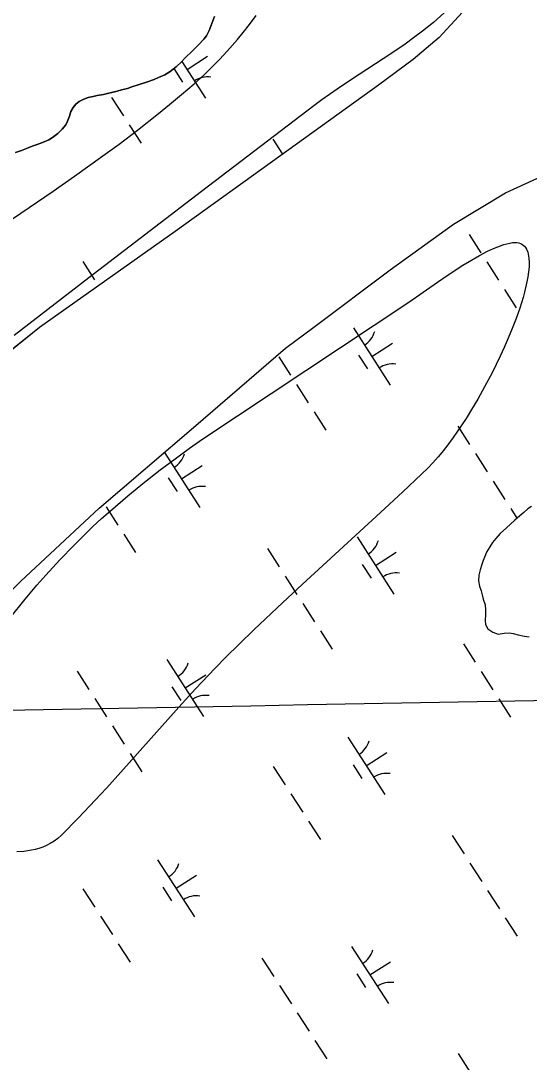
# Model space of a CAD drawing. Extents: x 3937982 to 3958556, y 219448 to 241894.
# Drawn here: x 3946325 to 3946699, y 230060 to 230826 of the extents above; entities that cross this region are included whole.
import ezdxf

# ---------------------------------------------------------------- set-up
doc = ezdxf.new("R2010")
doc.units = 0
for name, color, linetype in [('V-GRID-MAJR', 7, 'Continuous'), ('V-SITE-VEGE', 7, 'Continuous'), ('V-TOPO-SHOR', 7, 'Continuous'), ('V-WETL-SWMP', 7, 'Continuous')]:
    doc.layers.add(name, color=color, linetype=linetype)

msp = doc.modelspace()

# ---------------------------------------------------------------- linework, layer by layer
at = {"layer": 'V-GRID-MAJR'}
msp.add_spline([(3944087.88, 230278.368), (3946078.329, 230314.506), (3951399.696, 230411.652), (3955204.154, 230481.575)], degree=3, dxfattribs=at)
at = {"layer": 'V-SITE-VEGE'}
for p, q in [((3946675.445, 230659.452), (3946680.002, 230661.059)), ((3946680.002, 230661.059), (3946684.326, 230662.214)), ((3946684.326, 230662.214), (3946686.222, 230662.54)), ((3946686.222, 230662.54), (3946687.946, 230662.661)), ((3946687.946, 230662.661), (3946689.507, 230662.591)), ((3946689.507, 230662.591), (3946690.912, 230662.345)), ((3946690.912, 230662.345), (3946692.169, 230661.936)), ((3946692.169, 230661.936), (3946693.292, 230661.375)), ((3946693.292, 230661.375), (3946694.285, 230660.672)), ((3946694.285, 230660.672), (3946695.153, 230659.845)), ((3946695.153, 230659.845), (3946695.909, 230658.892)), ((3946654.451, 230648.771), (3946661.986, 230653.076)), ((3946661.986, 230653.076), (3946667.956, 230656.15)), ((3946667.956, 230656.15), (3946672.289, 230658.147)), ((3946672.289, 230658.147), (3946675.445, 230659.452)), ((3946695.909, 230658.892), (3946696.556, 230657.834)), ((3946696.556, 230657.834), (3946697.549, 230655.421)), ((3946697.549, 230655.421), (3946697.912, 230654.086)), ((3946697.912, 230654.086), (3946698.387, 230651.163)), ((3946638.198, 230638.38), (3946649.774, 230645.912)), ((3946649.774, 230645.912), (3946654.451, 230648.771)), ((3946698.473, 230644.614), (3946698.156, 230641.073)), ((3946698.387, 230651.163), (3946698.561, 230647.993)), ((3946698.561, 230647.993), (3946698.473, 230644.614)), ((3946631.166, 230633.569), (3946638.198, 230638.38)), ((3946697.635, 230637.407), (3946696.945, 230633.651)), ((3946698.156, 230641.073), (3946697.635, 230637.407)), ((3946610.049, 230618.678), (3946631.166, 230633.569)), ((3946696.945, 230633.651), (3946695.139, 230625.983)), ((3946694.064, 230622.119), (3946691.655, 230614.422)), ((3946695.139, 230625.983), (3946694.064, 230622.119)), ((3946458.656, 230518.289), (3946610.049, 230618.678)), ((3946691.655, 230614.422), (3946688.956, 230606.746)), ((3946688.956, 230606.746), (3946686.097, 230599.31)), ((3946686.097, 230599.31), (3946683.152, 230592.177)), ((3946683.152, 230592.177), (3946680.18, 230585.386)), ((3946680.18, 230585.386), (3946677.227, 230578.963)), ((3946677.227, 230578.963), (3946671.304, 230566.882)), ((3946671.304, 230566.882), (3946665.779, 230556.4)), ((3946665.779, 230556.4), (3946660.737, 230547.408)), ((3946660.737, 230547.408), (3946656.204, 230539.748)), ((3946656.204, 230539.748), (3946652.174, 230533.26)), ((3946652.174, 230533.26), (3946645.481, 230523.147)), ((3946645.481, 230523.147), (3946642.739, 230519.243)), ((3946448.783, 230511.283), (3946458.656, 230518.289)), ((3946642.739, 230519.243), (3946637.951, 230512.78)), ((3946438.338, 230503.67), (3946448.783, 230511.283)), ((3946634.385, 230508.268), (3946631.735, 230505.096)), ((3946637.951, 230512.78), (3946634.385, 230508.268)), ((3946427.316, 230495.378), (3946438.338, 230503.67)), ((3946627.813, 230500.697), (3946623.975, 230496.769)), ((3946631.735, 230505.096), (3946627.813, 230500.697)), ((3946415.704, 230486.31), (3946427.316, 230495.378)), ((3946623.975, 230496.769), (3946605.631, 230479.23)), ((3946403.504, 230476.358), (3946415.704, 230486.31)), ((3946390.728, 230465.381), (3946403.504, 230476.358)), ((3946605.631, 230479.23), (3946589.352, 230464.013)), ((3946384.238, 230459.565), (3946390.728, 230465.381)), ((3946589.352, 230464.013), (3946531.733, 230411.097)), ((3946370.869, 230446.982), (3946377.615, 230453.437)), ((3946377.615, 230453.437), (3946384.238, 230459.565)), ((3946364.004, 230440.168), (3946370.869, 230446.982)), ((3946353.479, 230429.238), (3946364.004, 230440.168)), ((3946343.299, 230418.097), (3946353.479, 230429.238)), ((3946336.694, 230410.56), (3946343.299, 230418.097)), ((3946328.088, 230400.386), (3946336.694, 230410.56)), ((3946531.733, 230411.097), (3946517.416, 230397.818)), ((3946316.959, 230386.607), (3946328.088, 230400.386)), ((3946517.416, 230397.818), (3946496.192, 230377.757)), ((3946496.192, 230377.757), (3946485.741, 230367.638)), ((3946485.741, 230367.638), (3946475.419, 230357.445)), ((3946475.419, 230357.445), (3946467.678, 230349.593)), ((3946467.678, 230349.593), (3946453.391, 230334.534)), ((3946453.391, 230334.534), (3946441.08, 230321.083)), ((3946441.08, 230321.083), (3946398.49, 230273.205)), ((3946398.49, 230273.205), (3946387.761, 230261.331)), ((3946387.761, 230261.331), (3946379.638, 230252.52)), ((3946379.638, 230252.52), (3946367.297, 230239.513)), ((3946367.297, 230239.513), (3946354.718, 230226.83)), ((3946352.033, 230224.426), (3946349.297, 230222.398)), ((3946354.718, 230226.83), (3946352.033, 230224.426)), ((3946332.663, 230215.783), (3946327.185, 230214.939)), ((3946335.408, 230216.395), (3946332.663, 230215.783)), ((3946338.177, 230217.163), (3946335.408, 230216.395)), ((3946340.96, 230218.118), (3946338.177, 230217.163)), ((3946343.747, 230219.283), (3946340.96, 230218.118)), ((3946346.535, 230220.698), (3946343.747, 230219.283)), ((3946349.297, 230222.398), (3946346.535, 230220.698)), ((3946327.185, 230214.939), (3946321.879, 230214.491))]:
    msp.add_line(p, q, dxfattribs=at)
for points in [[(3946300.874, 230667.908), (3946324.951, 230684.107), (3946348.732, 230700.334), (3946364.452, 230711.291), (3946385.272, 230726.225), (3946397.114, 230734.986), (3946410.608, 230745.257), (3946425.991, 230757.391), (3946434.185, 230764.059), (3946442.92, 230771.34), (3946452.234, 230779.315), (3946459.408, 230785.772), (3946466.357, 230792.484), (3946470.86, 230797.085), (3946476.701, 230803.371), (3946484.193, 230811.989), (3946488.318, 230817.023), (3946492.891, 230822.862), (3946497.931, 230829.634)], [(3946636.163, 230831.422), (3946628.153, 230824.484), (3946620.059, 230817.977), (3946614.628, 230813.852), (3946607.345, 230808.571), (3946597.591, 230801.837), (3946567.2, 230781.93), (3946557.366, 230775.348), (3946546.235, 230767.514), (3946540.365, 230763.14), (3946457.63, 230700.018), (3946375, 230636.678), (3946320.033, 230594.235)]]:
    msp.add_lwpolyline(points, dxfattribs=at)
at = {"layer": 'V-TOPO-SHOR'}
for p, q in [((3946681.268, 230699.055), (3946736.015, 230724.313)), ((3946643.045, 230676.061), (3946681.268, 230699.055)), ((3946596.307, 230642.493), (3946643.045, 230676.061)), ((3946540.331, 230600.441), (3946596.307, 230642.493)), ((3946519.514, 230584.848), (3946540.331, 230600.441)), ((3946451.816, 230526.597), (3946519.514, 230584.848)), ((3946382.499, 230467.164), (3946451.816, 230526.597)), ((3946325.008, 230413.677), (3946382.499, 230467.164)), ((3946278.387, 230368.457), (3946325.008, 230413.677))]:
    msp.add_line(p, q, dxfattribs=at)
for points in [[(3946655.328, 230838.166), (3946632.511, 230813.236), (3946613.334, 230797.196), (3946587.893, 230778.299), (3946515.953, 230726.542), (3946438.459, 230670.767), (3946338.748, 230600.088), (3946245.832, 230525.75), (3946183.006, 230471.29), (3946152.325, 230440.688), (3946120.538, 230404.25), (3946088.546, 230365.246), (3946056.155, 230319.482), (3946033.707, 230281.274), (3945997.377, 230210.071), (3945961.087, 230135.375), (3945944.397, 230103.749), (3945930.199, 230079.141)], [(3946467.367, 230828.821), (3946465.927, 230825.532), (3946464.491, 230821.754), (3946463.379, 230818.469), (3946461.29, 230814.52), (3946459.351, 230812.208), (3946455.466, 230807.911), (3946450.765, 230803.283), (3946445.742, 230798.32), (3946442.987, 230795.508), (3946439.096, 230791.869), (3946434.711, 230788.388), (3946430.644, 230785.891), (3946426.081, 230783.88), (3946422.984, 230782.538), (3946417.277, 230780.517), (3946411.239, 230778.492), (3946406.508, 230776.972), (3946403.41, 230775.956), (3946398.838, 230774.764), (3946395.736, 230773.914), (3946390.673, 230772.718), (3946385.612, 230771.52), (3946381.037, 230770.658)], [(3946381.037, 230770.658), (3946378.098, 230769.972), (3946374.504, 230769.118), (3946371.244, 230767.938), (3946367.824, 230766.267), (3946365.388, 230764.278), (3946363.285, 230761.8), (3946361.677, 230758.839), (3946360.567, 230755.39), (3946359.292, 230751.939), (3946358.012, 230749.144), (3946355.261, 230745.842), (3946352.185, 230742.701), (3946348.286, 230739.715), (3946345.521, 230738.052), (3946340.792, 230736.202), (3946336.878, 230734.689), (3946333.29, 230733.343), (3946330.192, 230732.166), (3946325.301, 230730.316), (3946321.059, 230728.801)], [(3946700.249, 230468.566), (3946697.666, 230466.72), (3946694.574, 230464.089), (3946691.739, 230461.721), (3946688.131, 230458.565), (3946685.04, 230455.674), (3946681.952, 230452.784), (3946677.313, 230448.577), (3946673.973, 230444.903), (3946671.661, 230442.022), (3946669.615, 230438.88), (3946667.315, 230434.958), (3946666.045, 230431.827), (3946664.777, 230428.693), (3946663.768, 230425.824), (3946662.506, 230421.91), (3946661.507, 230418.003), (3946661.288, 230413.839), (3946662.109, 230409.95), (3946663.182, 230406.581), (3946663.993, 230403.47), (3946664.804, 230400.357), (3946666.145, 230396.214), (3946666.442, 230392.577), (3946666.477, 230389.198), (3946666.262, 230384.776), (3946666.553, 230381.659), (3946668.144, 230378.556), (3946671.81, 230375.992), (3946675.722, 230374.732), (3946680.135, 230375.298), (3946683.773, 230375.595), (3946686.896, 230375.105), (3946690.545, 230374.104), (3946695.235, 230373.11), (3946698.619, 230372.625)]]:
    msp.add_lwpolyline(points, dxfattribs=at)
at = {"layer": 'V-WETL-SWMP'}
for p, q in [((3946655.327, 230838.166), (3946632.511, 230813.236)), ((3946465.927, 230825.533), (3946467.367, 230828.821)), ((3946463.379, 230818.469), (3946464.492, 230821.754)), ((3946464.492, 230821.754), (3946465.927, 230825.533)), ((3946459.35, 230812.208), (3946461.291, 230814.519)), ((3946461.291, 230814.519), (3946463.379, 230818.469)), ((3946632.511, 230813.236), (3946613.334, 230797.197)), ((3946450.765, 230803.282), (3946455.465, 230807.912)), ((3946455.465, 230807.912), (3946459.35, 230812.208)), ((3946442.987, 230795.509), (3946445.741, 230798.32)), ((3946445.741, 230798.32), (3946450.765, 230803.282)), ((3946447.066, 230789.854), (3946462.201, 230799.596)), ((3946434.711, 230788.387), (3946439.095, 230791.869)), ((3946437.439, 230790.554), (3946443.825, 230780.633)), ((3946439.095, 230791.869), (3946442.987, 230795.509)), ((3946443.252, 230795.779), (3946460.597, 230768.832)), ((3946613.334, 230797.197), (3946587.894, 230778.299)), ((3946417.276, 230780.517), (3946422.985, 230782.539)), ((3946422.985, 230782.539), (3946426.081, 230783.88)), ((3946426.081, 230783.88), (3946430.644, 230785.891)), ((3946430.644, 230785.891), (3946434.711, 230788.387)), ((3946395.736, 230773.915), (3946398.838, 230774.765)), ((3946398.838, 230774.765), (3946403.409, 230775.957)), ((3946403.409, 230775.957), (3946406.509, 230776.971)), ((3946406.509, 230776.971), (3946411.24, 230778.492)), ((3946411.24, 230778.492), (3946417.276, 230780.517)), ((3946587.894, 230778.299), (3946515.953, 230726.542)), ((3946367.823, 230766.267), (3946371.243, 230767.938)), ((3946371.243, 230767.938), (3946374.505, 230769.117)), ((3946374.505, 230769.117), (3946378.098, 230769.972)), ((3946378.098, 230769.972), (3946381.037, 230770.657)), ((3946381.037, 230770.657), (3946385.612, 230771.521)), ((3946385.612, 230771.521), (3946395.736, 230773.915)), ((3946391.658, 230769.298), (3946400.318, 230755.844)), ((3946361.678, 230758.839), (3946363.285, 230761.801)), ((3946363.285, 230761.801), (3946365.388, 230764.278)), ((3946365.388, 230764.278), (3946367.823, 230766.267)), ((3946358.011, 230749.144), (3946359.292, 230751.94)), ((3946359.292, 230751.94), (3946360.567, 230755.39)), ((3946360.567, 230755.39), (3946361.678, 230758.839)), ((3946352.184, 230742.701), (3946355.262, 230745.842)), ((3946355.262, 230745.842), (3946358.011, 230749.144)), ((3946404.648, 230749.117), (3946413.308, 230735.663)), ((3946340.791, 230736.202), (3946345.52, 230738.051)), ((3946345.52, 230738.051), (3946348.285, 230739.715)), ((3946348.285, 230739.715), (3946352.184, 230742.701)), ((3946510.235, 230738.59), (3946517.346, 230727.544)), ((3946321.06, 230728.8), (3946325.301, 230730.316)), ((3946325.301, 230730.316), (3946330.192, 230732.166)), ((3946330.192, 230732.166), (3946333.291, 230733.343)), ((3946333.291, 230733.343), (3946336.878, 230734.689)), ((3946336.878, 230734.689), (3946340.791, 230736.202)), ((3946515.953, 230726.542), (3946438.46, 230670.767)), ((3946681.268, 230699.054), (3946736.015, 230724.312)), ((3946643.045, 230676.06), (3946681.268, 230699.054)), ((3946596.307, 230642.492), (3946643.045, 230676.06)), ((3946438.46, 230670.767), (3946338.749, 230600.089)), ((3946654.363, 230668.49), (3946663.023, 230655.036)), ((3946370.368, 230648.561), (3946379.028, 230635.107)), ((3946667.353, 230648.309), (3946676.013, 230634.855)), ((3946540.331, 230600.44), (3946596.307, 230642.492)), ((3946680.343, 230628.128), (3946689.003, 230614.674)), ((3946338.749, 230600.089), (3946245.832, 230525.75)), ((3946519.514, 230584.847), (3946540.331, 230600.44)), ((3946569.362, 230599.857), (3946596.425, 230557.814)), ((3946451.816, 230526.596), (3946519.514, 230584.847)), ((3946582.893, 230578.836), (3946598.029, 230588.578)), ((3946514.496, 230578.46), (3946523.156, 230565.006)), ((3946573.158, 230579.705), (3946579.653, 230569.614)), ((3946527.486, 230558.279), (3946536.146, 230544.826)), ((3946540.476, 230538.099), (3946549.136, 230524.645)), ((3946382.499, 230467.163), (3946451.816, 230526.596)), ((3946646.063, 230527.572), (3946654.723, 230514.118)), ((3946430.478, 230508.301), (3946456.557, 230467.784)), ((3946659.053, 230507.391), (3946667.713, 230493.937)), ((3946443.026, 230488.806), (3946458.162, 230498.548)), ((3946433.291, 230489.675), (3946439.786, 230479.585)), ((3946672.043, 230487.211), (3946680.703, 230473.757)), ((3946387.619, 230468.25), (3946396.279, 230454.796)), ((3946700.248, 230468.566), (3946697.667, 230466.72)), ((3946325.008, 230413.676), (3946382.499, 230467.163)), ((3946685.033, 230467.03), (3946689.635, 230459.88)), ((3946691.739, 230461.721), (3946688.131, 230458.565)), ((3946694.574, 230464.089), (3946691.739, 230461.721)), ((3946697.667, 230466.72), (3946694.574, 230464.089)), ((3946688.131, 230458.565), (3946681.951, 230452.783)), ((3946400.609, 230448.069), (3946409.269, 230434.615)), ((3946572.061, 230446.137), (3946599.123, 230404.094)), ((3946677.314, 230448.577), (3946673.972, 230444.904)), ((3946681.951, 230452.783), (3946677.314, 230448.577)), ((3946669.614, 230438.88), (3946667.314, 230434.958)), ((3946671.661, 230442.021), (3946669.614, 230438.88)), ((3946673.972, 230444.904), (3946671.661, 230442.021)), ((3946506.196, 230437.543), (3946514.856, 230424.089)), ((3946585.592, 230425.116), (3946600.728, 230434.858)), ((3946666.046, 230431.826), (3946664.777, 230428.693)), ((3946667.314, 230434.958), (3946666.046, 230431.826)), ((3946575.857, 230425.985), (3946582.352, 230415.895)), ((3946663.767, 230425.824), (3946662.507, 230421.911)), ((3946664.777, 230428.693), (3946663.767, 230425.824)), ((3946519.186, 230417.362), (3946527.846, 230403.908)), ((3946661.506, 230418.002), (3946661.288, 230413.84)), ((3946662.507, 230421.911), (3946661.506, 230418.002)), ((3946278.387, 230368.456), (3946325.008, 230413.676)), ((3946661.288, 230413.84), (3946662.108, 230409.949)), ((3946662.108, 230409.949), (3946663.182, 230406.581)), ((3946663.182, 230406.581), (3946663.993, 230403.47)), ((3946663.993, 230403.47), (3946664.804, 230400.358)), ((3946664.804, 230400.358), (3946666.146, 230396.213)), ((3946532.176, 230397.181), (3946540.836, 230383.727)), ((3946666.146, 230396.213), (3946666.443, 230392.576)), ((3946666.443, 230392.576), (3946666.477, 230389.197)), ((3946666.477, 230389.197), (3946666.262, 230384.776)), ((3946666.262, 230384.776), (3946666.553, 230381.659)), ((3946545.166, 230377), (3946553.826, 230363.546)), ((3946666.553, 230381.659), (3946668.145, 230378.556)), ((3946668.145, 230378.556), (3946671.81, 230375.993)), ((3946671.81, 230375.993), (3946675.722, 230374.733)), ((3946675.722, 230374.733), (3946680.135, 230375.298)), ((3946680.135, 230375.298), (3946683.772, 230375.595)), ((3946683.772, 230375.595), (3946686.896, 230375.106)), ((3946686.896, 230375.106), (3946690.546, 230374.103)), ((3946690.546, 230374.103), (3946695.235, 230373.111)), ((3946695.235, 230373.111), (3946698.619, 230372.625)), ((3946650.324, 230367.442), (3946658.984, 230353.988)), ((3946432.194, 230356.108), (3946459.256, 230314.065)), ((3946366.329, 230347.513), (3946374.989, 230334.059)), ((3946663.314, 230347.261), (3946671.974, 230333.807)), ((3946445.725, 230335.086), (3946460.86, 230344.829)), ((3946435.99, 230335.956), (3946442.485, 230325.865)), ((3946379.319, 230327.332), (3946387.978, 230313.878)), ((3946676.304, 230327.08), (3946684.964, 230313.627)), ((3946392.308, 230307.152), (3946400.968, 230293.698)), ((3946565.323, 230298.809), (3946592.385, 230256.766)), ((3946405.298, 230286.971), (3946413.958, 230273.517)), ((3946578.854, 230277.788), (3946593.99, 230287.53)), ((3946510.457, 230277.412), (3946519.117, 230263.958)), ((3946569.119, 230278.657), (3946575.614, 230268.567)), ((3946523.447, 230257.232), (3946532.107, 230243.778)), ((3946536.437, 230237.051), (3946545.097, 230223.597)), ((3946642.024, 230226.524), (3946650.684, 230213.07)), ((3946425.456, 230208.78), (3946452.518, 230166.737)), ((3946655.014, 230206.344), (3946663.674, 230192.89)), ((3946438.987, 230187.758), (3946454.122, 230197.501)), ((3946370.59, 230187.383), (3946379.249, 230173.929)), ((3946429.252, 230188.627), (3946435.747, 230178.537)), ((3946668.004, 230186.163), (3946676.663, 230172.709)), ((3946383.579, 230167.202), (3946392.239, 230153.748)), ((3946680.993, 230165.982), (3946689.653, 230152.528)), ((3946396.569, 230147.021), (3946405.229, 230133.567)), ((3946568.021, 230145.09), (3946595.084, 230103.046)), ((3946502.156, 230136.495), (3946510.816, 230123.041)), ((3946581.553, 230124.068), (3946596.688, 230133.811)), ((3946571.817, 230124.937), (3946578.312, 230114.847)), ((3946515.146, 230116.314), (3946523.806, 230102.86)), ((3946528.136, 230096.133), (3946536.796, 230082.679)), ((3946541.126, 230075.953), (3946549.786, 230062.499)), ((3946646.285, 230066.394), (3946654.945, 230052.94))]:
    msp.add_line(p, q, dxfattribs=at)
for centre, start, end in [((3946462.215, 230766.756), 81.996677, 123.540335), ((3946568.143, 230602.19), 301.99668, 343.540338), ((3946598.043, 230555.738), 81.996677, 123.540335), ((3946428.276, 230512.16), 301.99668, 343.540338), ((3946458.176, 230465.709), 81.996677, 123.540335), ((3946570.842, 230448.47), 301.99668, 343.540338), ((3946600.742, 230402.018), 81.996677, 123.540335), ((3946430.974, 230358.441), 301.99668, 343.540338), ((3946460.874, 230311.989), 81.996677, 123.540335), ((3946564.104, 230301.142), 301.99668, 343.540338), ((3946594.004, 230254.69), 81.996677, 123.540335), ((3946424.236, 230211.113), 301.99668, 343.540338), ((3946454.136, 230164.661), 81.996677, 123.540335), ((3946566.802, 230147.423), 301.99668, 343.540338), ((3946596.702, 230100.971), 81.996677, 123.540335)]:
    msp.add_arc(centre, 17.623, start, end, dxfattribs=at)

doc.saveas('drawing.dxf')
